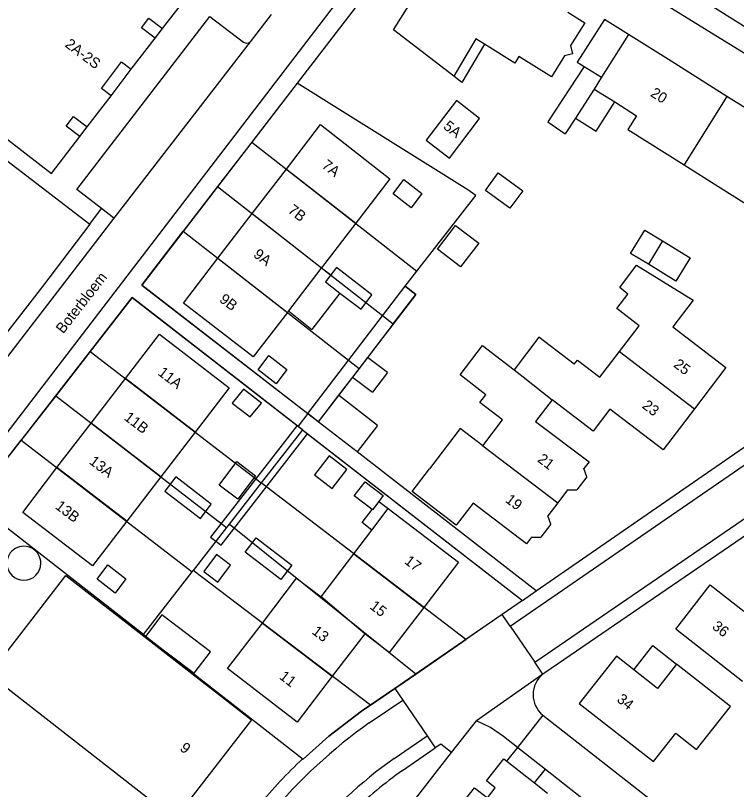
# Model space of a CAD drawing. Extents: x 194485 to 197793, y 468269 to 470822.
# Drawn here: x 195586.1 to 195667.9, y 470399.7 to 470487.5 of the extents above; entities that cross this region are included whole.
import ezdxf

# ---------------------------------------------------------------- set-up
doc = ezdxf.new("R2010")
doc.units = 0
for name, color, linetype in [('BGT grensvlak gebouwinstallatie plus 1', 7, 'Continuous'), ('BGT grensvlak onbegroeid terreindeel', 7, 'Continuous'), ('BGT grensvlak overig bouwwerk uitbreiding populatie', 7, 'Continuous'), ('BGT grensvlak pand op maaiveld', 7, 'Continuous'), ('BGT grensvlak pand op maaiveld LR', 7, 'Continuous'), ('BGT grensvlak wegdeel', 7, 'Continuous'), ('BGT tekst huisnummerreeks', 7, 'Continuous'), ('BGT tekst openbare ruimte label weg', 7, 'Continuous'), ('GEM grensvlak WOZ_BRK percelen', 7, 'Continuous')]:
    doc.layers.add(name, color=color, linetype=linetype)

msp = doc.modelspace()

# ---------------------------------------------------------------- linework, layer by layer
at = {"layer": 'BGT grensvlak gebouwinstallatie plus 1'}
for p, q in [((195652.907, 470487.058), (195649.802, 470482.216)), ((195655.655, 470485.33), (195652.907, 470487.058)), ((195601.936, 470484.915), (195602.76, 470486.002)), ((195649.802, 470482.216), (195650.589, 470481.725)), ((195596.915, 470478.385), (195599.22, 470481.392)), ((195650.589, 470481.725), (195646.477, 470475.429)), ((195650.589, 470481.725), (195652.582, 470480.481)), ((195651.743, 470479.156), (195649.638, 470475.836)), ((195649.638, 470475.836), (195648.458, 470474.09)), ((195593.375, 470473.757), (195594.21, 470474.847)), ((195646.477, 470475.429), (195648.458, 470474.09)), ((195620.801, 470458.872), (195621.862, 470458.069)), ((195622.888, 470456.009), (195619.72, 470451.877)), ((195617.058, 470453.993), (195619.72, 470451.877)), ((195622.741, 470444.433), (195620.429, 470441.417)), ((195627.166, 470441.002), (195622.741, 470444.433)), ((195624.855, 470437.986), (195620.429, 470441.417)), ((195627.166, 470441.002), (195624.855, 470437.986)), ((195641.849, 470402.917), (195643.061, 470404.463)), ((195643.061, 470404.463), (195646.205, 470401.996)), ((195644.982, 470400.437), (195646.205, 470401.996))]:
    msp.add_line(p, q, dxfattribs=at)
for points in [[(195639.29, 470484.235), (195636.738, 470479.912), (195635.817, 470480.615)], [(195649.638, 470475.836), (195651.969, 470474.359), (195654.087, 470477.683)], [(195636.02, 470463.684), (195638.641, 470461.665), (195636.566, 470458.972), (195633.945, 470460.99), (195636.02, 470463.684)], [(195659.509, 470461.928), (195662.634, 470460.016), (195661.016, 470457.373), (195657.891, 470459.285)], [(195656.237, 470413.265), (195658.401, 470416.017), (195661.088, 470413.903)]]:
    msp.add_lwpolyline(points, dxfattribs=at)
for start, end in [(0.01485, 180.04451), (180.04453, 0.01483)]:
    msp.add_arc((195587.025, 470425.358), 1.931, start, end, dxfattribs=at)
at = {"layer": 'BGT grensvlak onbegroeid terreindeel'}
msp.add_line((195627.963, 470394.191), (195635.556, 470403.877), dxfattribs=at)
at = {"layer": 'BGT grensvlak overig bouwwerk uitbreiding populatie'}
for p, q in [((195639.401, 470467.638), (195640.848, 470469.638)), ((195640.848, 470469.638), (195643.634, 470467.623)), ((195642.187, 470465.623), (195639.401, 470467.638)), ((195643.634, 470467.623), (195642.187, 470465.623)), ((195626.019, 470448.711), (195624.319, 470446.487)), ((195628.273, 470446.988), (195626.019, 470448.711)), ((195628.273, 470446.988), (195626.573, 470444.764)), ((195624.319, 470446.487), (195626.573, 470444.764)), ((195627.304, 470432.376), (195628.377, 470431.557))]:
    msp.add_line(p, q, dxfattribs=at)
for points in [[(195622.007, 470433.842), (195623.668, 470435.982), (195621.664, 470437.537), (195620.004, 470435.396), (195622.007, 470433.842)], [(195611.191, 470436.891), (195613.312, 470435.294), (195611.294, 470432.614), (195609.174, 470434.211), (195611.191, 470436.891)], [(195626.519, 470429.121), (195625.411, 470429.967), (195626.551, 470431.461)], [(195610.492, 470425.133), (195608.903, 470426.347), (195607.446, 470424.44), (195609.035, 470423.226), (195610.492, 470425.133)]]:
    msp.add_lwpolyline(points, dxfattribs=at)
at = {"layer": 'BGT grensvlak pand op maaiveld'}
for p, q in [((195655.655, 470485.33), (195652.582, 470480.481)), ((195660.475, 470482.299), (195655.655, 470485.33)), ((195599.22, 470481.392), (195601.936, 470484.915)), ((195666.812, 470478.319), (195660.475, 470482.299)), ((195652.582, 470480.481), (195651.743, 470479.156)), ((195594.21, 470474.847), (195596.915, 470478.385)), ((195651.743, 470479.156), (195654.087, 470477.683)), ((195670.658, 470475.903), (195666.812, 470478.319)), ((195654.087, 470477.683), (195656.558, 470476.13)), ((195661.935, 470470.542), (195665.776, 470468.129)), ((195612.928, 470465.018), (195616.811, 470470.068)), ((195609.045, 470459.969), (195612.928, 470465.018)), ((195624.678, 470463.927), (195620.801, 470458.872)), ((195659.509, 470461.928), (195657.891, 470459.285)), ((195622.491, 470458.899), (195621.862, 470458.069)), ((195617.058, 470453.993), (195616.924, 470453.818)), ((195594.665, 470441.258), (195598.544, 470446.31)), ((195590.785, 470436.206), (195594.665, 470441.258)), ((195606.459, 470440.22), (195602.579, 470435.168)), ((195650.899, 470435.168), (195650.564, 470436.107)), ((195602.579, 470435.168), (195598.698, 470430.117)), ((195650.899, 470435.168), (195649.77, 470433.684)), ((195648.72, 470433.684), (195647.606, 470432.219)), ((195648.72, 470433.684), (195649.77, 470433.684)), ((195627.807, 470433.045), (195627.304, 470432.376)), ((195647.606, 470432.219), (195646.479, 470430.738)), ((195626.519, 470429.121), (195628.377, 470431.557)), ((195646.814, 470429.799), (195646.479, 470430.738)), ((195624.467, 470426.433), (195626.519, 470429.121)), ((195646.814, 470429.799), (195645.685, 470428.315)), ((195644.635, 470428.315), (195645.685, 470428.315)), ((195620.748, 470421.558), (195624.467, 470426.433)), ((195625.715, 470417.346), (195622.027, 470412.535)), ((195641.849, 470402.917), (195644.982, 470400.437)), ((195644.982, 470400.437), (195646.434, 470399.287))]:
    msp.add_line(p, q, dxfattribs=at)
for points in [[(195635.817, 470480.615), (195628.955, 470485.854), (195632.747, 470491.918), (195632.31, 470492.223), (195634.795, 470495.37), (195634.866, 470495.313), (195635.437, 470496.204), (195636.371, 470495.619)], [(195602.76, 470486.002), (195605.99, 470490.195), (195599.535, 470495.141)], [(195601.936, 470484.915), (195600.388, 470486.103), (195601.223, 470487.184), (195602.76, 470486.002)], [(195648.762, 470487.866), (195650.677, 470486.673), (195649.064, 470484.073), (195649.297, 470483.131), (195648.358, 470482.934), (195646.882, 470480.555), (195643.199, 470482.85), (195642.728, 470482.094), (195639.29, 470484.235)], [(195639.29, 470484.235), (195638.314, 470484.843), (195635.817, 470480.615)], [(195596.915, 470478.385), (195595.844, 470479.22), (195598.124, 470482.254), (195599.22, 470481.392)], [(195632.673, 470473.354), (195635.325, 470471.312), (195638.746, 470475.814), (195636.113, 470477.854), (195632.673, 470473.354)], [(195593.375, 470473.757), (195591.822, 470474.946), (195592.645, 470476.037), (195594.21, 470474.847)], [(195656.558, 470476.13), (195655.555, 470474.549), (195661.935, 470470.542)], [(195665.776, 470468.129), (195675.938, 470461.747), (195679.475, 470467.343), (195681.25, 470466.221), (195682.479, 470468.165), (195680.703, 470469.287), (195680.842, 470469.507), (195670.658, 470475.903)], [(195616.811, 470470.068), (195620.695, 470475.117), (195628.555, 470468.981), (195624.678, 470463.927)], [(195583.716, 470474.518), (195590.167, 470469.571), (195593.375, 470473.757)], [(195632.193, 470467.295), (195630.975, 470465.688), (195628.918, 470467.28), (195630.136, 470468.887), (195632.193, 470467.295)], [(195657.891, 470459.285), (195655.882, 470460.514), (195657.5, 470463.158), (195659.509, 470461.928)], [(195616.924, 470453.818), (195613.061, 470448.782), (195605.131, 470454.881), (195609.045, 470459.969)], [(195654.623, 470449.388), (195656.852, 470452.311), (195654.3, 470454.258), (195655.569, 470455.902), (195654.644, 470456.633), (195656.55, 470459.185), (195662.959, 470455.213), (195660.652, 470452.168), (195666.695, 470447.559), (195663.138, 470442.894)], [(195620.801, 470458.872), (195620.734, 470458.785), (195617.071, 470454.01), (195617.058, 470453.993)], [(195622.888, 470456.009), (195625.295, 470454.19), (195626.516, 470455.801), (195622.491, 470458.899)], [(195621.862, 470458.069), (195621.27, 470457.288), (195622.698, 470456.153), (195622.888, 470456.009)], [(195598.544, 470446.31), (195602.424, 470451.362), (195610.34, 470445.271), (195606.459, 470440.22)], [(195649.481, 470447.94), (195645.466, 470451.003), (195642.649, 470447.31)], [(195639.448, 470444.471), (195636.523, 470446.723), (195639.081, 470450.056), (195642.649, 470447.31)], [(195649.481, 470447.94), (195649.835, 470448.404), (195652.387, 470446.457), (195654.623, 470449.388)], [(195613.612, 470447.291), (195614.811, 470448.913), (195616.884, 470447.335), (195615.667, 470445.711), (195613.612, 470447.291)], [(195611.941, 470445.117), (195610.675, 470443.536), (195612.724, 470441.953), (195613.989, 470443.529), (195611.941, 470445.117)], [(195639.099, 470438.692), (195641.332, 470441.62), (195638.764, 470443.579), (195639.448, 470444.471)], [(195646.956, 470443.904), (195645.1, 470441.459), (195651.155, 470436.884), (195650.564, 470436.107)], [(195663.138, 470442.894), (195659.581, 470438.23), (195653.532, 470442.833), (195651.633, 470440.34), (195646.956, 470443.904)], [(195639.099, 470438.692), (195636.529, 470440.648), (195633.044, 470436.079)], [(195598.698, 470430.117), (195594.808, 470425.053), (195586.891, 470431.135), (195590.785, 470436.206)], [(195644.635, 470428.315), (195644.056, 470427.554), (195638.011, 470432.164), (195636.1, 470429.664), (195631.093, 470433.501), (195633.044, 470436.079)], [(195604.259, 470435.154), (195603.037, 470433.543), (195607.053, 470430.434), (195608.275, 470432.045), (195604.259, 470435.154)], [(195626.551, 470431.461), (195624.523, 470433.004), (195625.738, 470434.611), (195627.807, 470433.045)], [(195627.304, 470432.376), (195626.593, 470431.429), (195626.551, 470431.461)], [(195628.377, 470431.557), (195636.333, 470425.49), (195632.405, 470420.358)], [(195612.122, 470426.627), (195613.371, 470428.243), (195617.419, 470425.15), (195616.17, 470423.534), (195612.122, 470426.627)], [(195595.348, 470423.559), (195596.562, 470425.174), (195598.614, 470423.59), (195597.4, 470421.975), (195595.348, 470423.559)], [(195583.081, 470412.738), (195591.805, 470423.955), (195612.872, 470407.581), (195604.142, 470396.357)], [(195614.09, 470418.581), (195617.98, 470423.656), (195620.748, 470421.558)], [(195668.583, 470411.956), (195660.994, 470417.884), (195664.915, 470422.904), (195668.722, 470419.932)], [(195632.405, 470420.358), (195628.477, 470415.225), (195625.715, 470417.346)], [(195600.812, 470417.057), (195606.347, 470412.875), (195608.199, 470415.314), (195602.665, 470419.498), (195600.812, 470417.057)], [(195622.027, 470412.535), (195618.042, 470407.338), (195610.13, 470413.414), (195614.09, 470418.581)], [(195656.237, 470413.265), (195654.264, 470414.816), (195650.041, 470409.461), (195658.475, 470402.873)], [(195661.088, 470413.903), (195658.911, 470411.164), (195656.237, 470413.265)], [(195663.369, 470404.24), (195667.205, 470409.111), (195661.088, 470413.903)], [(195658.475, 470402.873), (195661.012, 470406.094), (195663.369, 470404.24)], [(195635.32, 470396.276), (195638.157, 470399.899), (195639.629, 470398.746), (195640.523, 470399.888), (195639.524, 470400.671), (195641.499, 470403.194), (195641.849, 470402.917)]]:
    msp.add_lwpolyline(points, dxfattribs=at)
at = {"layer": 'BGT grensvlak pand op maaiveld LR'}
for p, q in [((195616.811, 470470.068), (195624.678, 470463.927)), ((195612.928, 470465.018), (195620.801, 470458.872)), ((195609.045, 470459.969), (195616.924, 470453.818)), ((195654.623, 470449.388), (195663.138, 470442.894)), ((195642.649, 470447.31), (195643.683, 470446.515)), ((195606.459, 470440.22), (195598.544, 470446.31)), ((195643.683, 470446.515), (195646.956, 470443.904)), ((195602.579, 470435.168), (195594.665, 470441.258)), ((195639.099, 470438.692), (195647.606, 470432.219)), ((195598.698, 470430.117), (195590.785, 470436.206)), ((195624.467, 470426.433), (195632.405, 470420.358)), ((195625.715, 470417.346), (195620.748, 470421.558)), ((195614.09, 470418.581), (195622.027, 470412.535)), ((195604.142, 470396.357), (195583.081, 470412.738))]:
    msp.add_line(p, q, dxfattribs=at)
msp.add_lwpolyline([(195666.812, 470478.319), (195661.985, 470470.62), (195661.935, 470470.542)], dxfattribs=at)
at = {"layer": 'BGT grensvlak wegdeel'}
for p, q in [((195641.594, 470500), (195687.392, 470471.757)), ((195647.084, 470500), (195688.13, 470474.003)), ((195615.086, 470487.601), (195612.689, 470484.514)), ((195612.689, 470484.514), (195597.24, 470464.513)), ((195594.504, 470463.811), (195595.85, 470465.587)), ((195597.24, 470464.513), (195595.85, 470465.587)), ((195597.24, 470464.513), (195593.48, 470459.63)), ((195593.48, 470459.63), (195573.872, 470434.162)), ((195624.319, 470446.487), (195622.741, 470444.433)), ((195619.241, 470442.337), (195618.136, 470440.895)), ((195620.429, 470441.417), (195619.241, 470442.337)), ((195618.038, 470440.971), (195618.136, 470440.895)), ((195618.136, 470440.895), (195619.223, 470440.052)), ((195619.223, 470440.052), (195643.605, 470421.135)), ((195645.165, 470422.24), (195624.855, 470437.986)), ((195642.212, 470418.23), (195671.141, 470438.123)), ((195645.003, 470414.138), (195674.045, 470434.039)), ((195674.541, 470432.378), (195646.127, 470412.949)), ((195643.605, 470421.135), (195645.165, 470422.24)), ((195643.605, 470421.135), (195641.304, 470419.55)), ((195641.304, 470419.55), (195629.121, 470411.159)), ((195642.212, 470418.23), (195641.304, 470419.55)), ((195642.212, 470418.23), (195645.003, 470414.138)), ((195645.92, 470412.793), (195645.003, 470414.138)), ((195645.92, 470412.793), (195638.389, 470407.492)), ((195629.121, 470411.159), (195630.017, 470409.844)), ((195626.225, 470407.258), (195630.017, 470409.844)), ((195630.017, 470409.844), (195632.795, 470405.772)), ((195645.905, 470408.129), (195643.041, 470404.478)), ((195645.905, 470408.129), (195666.866, 470391.739)), ((195635.556, 470403.877), (195638.389, 470407.492)), ((195629.041, 470403.211), (195632.795, 470405.772)), ((195632.795, 470405.772), (195633.717, 470404.422)), ((195629.997, 470401.866), (195633.717, 470404.422)), ((195643.041, 470404.478), (195643.061, 470404.463)), ((195646.205, 470401.996), (195661.192, 470390.24))]:
    msp.add_line(p, q, dxfattribs=at)
for points in [[(195636.185, 470503.394), (195633.569, 470500), (195624.99, 470488.872), (195618.031, 470479.828)], [(195625.95, 470493.504), (195584.621, 470439.497), (195577.591, 470430.295)], [(195595.85, 470465.587), (195593.041, 470467.757), (195608.145, 470487.393), (195611.956, 470484.481)], [(195567.458, 470486.336), (195567.405, 470486.119), (195565.371, 470483.445), (195567.689, 470481.7), (195568.971, 470483.355), (195594.504, 470463.811)], [(195618.031, 470479.828), (195600.407, 470456.924), (195619.241, 470442.337)], [(195594.504, 470463.811), (195589.148, 470456.748), (195572.1, 470434.841)], [(195619.241, 470442.337), (195630.305, 470456.783), (195631.499, 470455.861), (195626.019, 470448.711)], [(195544.691, 470384.48), (195551.106, 470392.838), (195558.655, 470402.637), (195560.714, 470405.329), (195581.272, 470432.322), (195599.311, 470455.501), (195618.038, 470440.971)], [(195645.165, 470422.24), (195668.774, 470438.527), (195674.731, 470442.801), (195678.217, 470445.762)], [(195618.038, 470440.971), (195608.223, 470428.321), (195609.409, 470427.402), (195619.223, 470440.052)], [(195629.121, 470411.159), (195625.355, 470408.565), (195621.646, 470405.737), (195618.723, 470403.133), (195618.659, 470403.183)], [(195643.041, 470404.478), (195641.459, 470405.718), (195639.989, 470406.718), (195638.389, 470407.492)], [(195635.556, 470403.877), (195634.327, 470404.841), (195633.717, 470404.422)]]:
    msp.add_lwpolyline(points, dxfattribs=at)
for centre, radius, start, end in [((195612.302, 470484.943), 0.577, 233.10701, 312.04847), ((195647.841, 470410.455), 3.026, 129.40987, 230.22159), ((195648.045, 470410.189), 3.361, 124.79233, 129.21273), ((195660.724, 470358.616), 59.634, 125.34623, 140.11059), ((195660.829, 470358.506), 61.435, 133.34679, 140.09407), ((195660.778, 470358.554), 54.785, 125.40068, 139.98316), ((195660.619, 470358.741), 52.891, 125.37772, 133.47947)]:
    msp.add_arc(centre, radius, start, end, dxfattribs=at)
at = {"layer": 'GEM grensvlak WOZ_BRK percelen'}
for p, q in [((195612.881, 470473.136), (195608.997, 470468.087)), ((195612.881, 470473.136), (195631.634, 470458.497)), ((195608.997, 470468.087), (195605.112, 470463.039)), ((195608.997, 470468.087), (195628.938, 470452.52)), ((195605.112, 470463.039), (195625.063, 470447.464)), ((195628.938, 470452.52), (195625.063, 470447.464)), ((195594.55, 470449.383), (195590.638, 470444.357)), ((195594.55, 470449.383), (195613.939, 470434.465)), ((195590.638, 470444.357), (195586.726, 470439.33)), ((195590.638, 470444.357), (195610.034, 470429.431)), ((195618.631, 470440.512), (195613.951, 470434.481)), ((195586.726, 470439.33), (195606.129, 470424.399)), ((195613.939, 470434.465), (195610.324, 470429.805)), ((195613.951, 470434.481), (195613.939, 470434.465)), ((195637.176, 470416.707), (195613.951, 470434.481)), ((195610.034, 470429.431), (195606.249, 470424.553)), ((195610.324, 470429.805), (195610.034, 470429.431)), ((195631.5, 470412.797), (195610.324, 470429.805)), ((195600.593, 470417.263), (195606.129, 470424.399)), ((195606.129, 470424.399), (195606.249, 470424.553)), ((195626.344, 470409.246), (195606.249, 470424.553)), ((195631.5, 470412.797), (195637.176, 470416.707)), ((195626.344, 470409.246), (195631.5, 470412.797))]:
    msp.add_line(p, q, dxfattribs=at)
for points in [[(195631.634, 470458.497), (195638.298, 470467.087), (195637.398, 470467.725), (195618.031, 470479.828), (195612.881, 470473.136)], [(195625.063, 470447.464), (195620.429, 470441.417), (195600.407, 470456.924), (195605.112, 470463.039)], [(195628.938, 470452.52), (195631.499, 470455.861), (195630.305, 470456.783), (195631.634, 470458.497)], [(195618.631, 470440.512), (195599.311, 470455.501), (195594.55, 470449.383)], [(195618.631, 470440.512), (195643.605, 470421.135), (195637.176, 470416.707)], [(195600.593, 470417.263), (195581.272, 470432.322), (195586.726, 470439.33)], [(195600.593, 470417.263), (195618.723, 470403.133), (195621.646, 470405.737), (195625.355, 470408.565), (195626.344, 470409.246)]]:
    msp.add_lwpolyline(points, dxfattribs=at)

# ---------------------------------------------------------------- texts
at = {"layer": 'BGT tekst huisnummerreeks'}
for s, rotation, p in [('2A-2S', 323.1, (195591.598, 470484.033)), ('20', 327.9, (195658.031, 470478.404)), ('5A', 322.2, (195634.533, 470474.737)), ('7A', 322.4, (195620.743, 470470.305)), ('7B', 322.4, (195616.897, 470465.228)), ('9A', 322.4, (195612.977, 470460.206)), ('9B', 322.4, (195609.115, 470455.109)), ('25', 322.7, (195660.658, 470447.719)), ('11A', 322.5, (195602.156, 470446.795)), ('23', 322.7, (195657.104, 470443.053)), ('11B', 322.5, (195598.314, 470441.715)), ('13A', 322.5, (195594.348, 470436.729)), ('21', 322.7, (195645.215, 470436.967)), ('19', 322.7, (195641.572, 470432.374)), ('13B', 322.5, (195590.498, 470431.639)), ('17', 322.6, (195630.118, 470425.421)), ('15', 322.6, (195626.186, 470420.291)), ('36', 322, (195665.033, 470418.01)), ('13', 322.5, (195619.621, 470417.442)), ('11', 322.5, (195615.927, 470412.33)), ('34', 321.7, (195654.222, 470409.744)), ('9', 322.1, (195604.643, 470404.215))]:
    msp.add_text(s, height=1.2, rotation=rotation, dxfattribs=at).set_placement(p)
at = {"layer": 'BGT tekst openbare ruimte label weg'}
msp.add_text('Boterbloem', height=1.2, rotation=52, dxfattribs=at).set_placement((195591.493, 470451.327))

doc.saveas('drawing.dxf')
